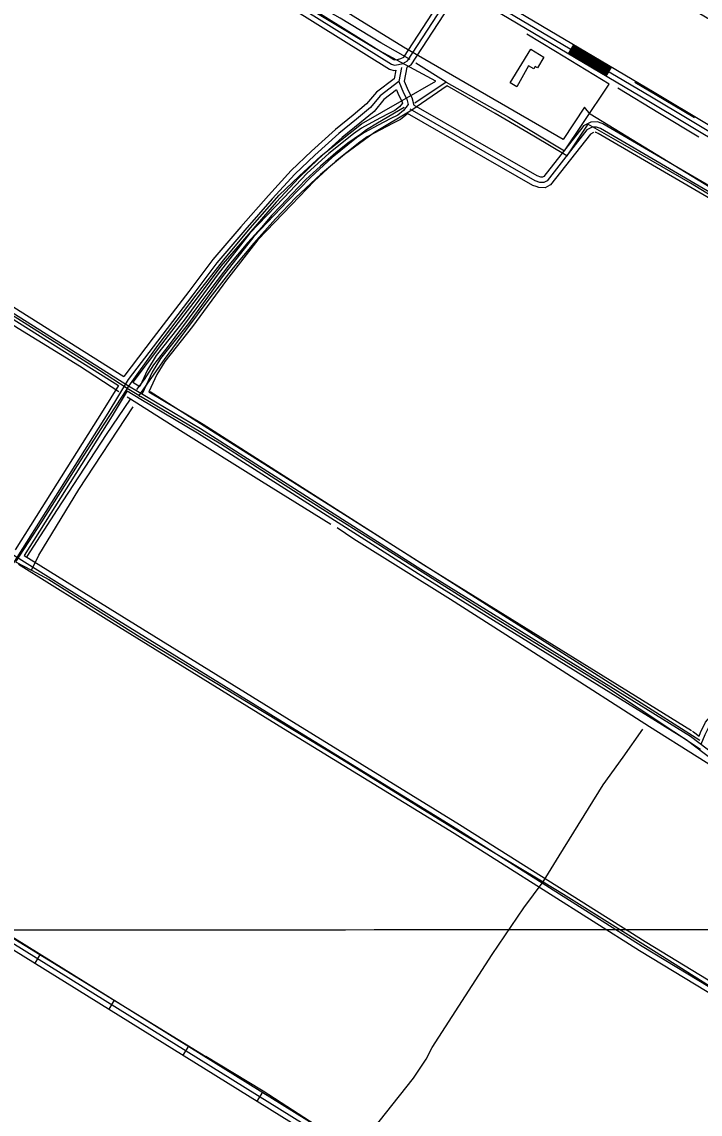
# Model space of a CAD drawing. Extents: x 3297772 to 3335630, y 634068 to 659439.
# Drawn here: x 3302509 to 3304455, y 648010 to 651144 of the extents above; entities that cross this region are included whole.
import ezdxf

# ---------------------------------------------------------------- set-up
doc = ezdxf.new("R2010")
doc.units = 0
for name, color, linetype in [('V-BLDG-OTLN', 7, 'Continuous'), ('V-DTCH-CNTR', 7, 'Continuous'), ('V-GRID-MAJR', 7, 'Continuous'), ('V-ROAD-CNTR', 7, 'Continuous'), ('V-SITE-OTLN', 7, 'Continuous'), ('V-TOPO-SHOR', 7, 'Continuous')]:
    doc.layers.add(name, color=color, linetype=linetype)

msp = doc.modelspace()

# ---------------------------------------------------------------- linework, layer by layer
at = {"layer": 'V-BLDG-OTLN'}
msp.add_lwpolyline([(3304006.2660000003, 651043.0160000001), (3303988.325, 651012.292), (3303981.9050000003, 651016.201), (3303978.151, 651010.035), (3303962.7970000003, 651018.362), (3303929.173, 650957.551), (3303910.319, 650969.0260000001), (3303969.117, 651065.626)], close=True, dxfattribs=at)
at = {"layer": 'V-DTCH-CNTR'}
msp.add_line((3302844.6550000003, 650071.8690000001), (3302849.5270000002, 650069.1), dxfattribs=at)
for points in [[(3302811.696, 650092.803), (3302900.223, 650216.822), (3303009.1520000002, 650359.922), (3303088.2600000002, 650461.072), (3303163.592, 650552.159), (3303247.2260000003, 650646.834), (3303304.732, 650701.36), (3303367.786, 650759.505), (3303483.5470000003, 650852.015), (3303599.965, 650918.8), (3303696.973, 650973.84), (3303522.4960000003, 651068.395), (3303301.561, 651201.08), (3303078.782, 651332.867), (3302956.441, 651405.762), (3302796.117, 651501.09), (3302625.2260000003, 651604.975), (3302414.159, 651732.6), (3302208.765, 651857.78), (3302024.343, 651968.0480000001), (3301886.619, 652051.689)], [(3304592.3170000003, 650580.366), (3304427.091, 650681.255), (3304232.586, 650793.465), (3304133.0470000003, 650850.512), (3304072.42, 650760.193), (3303977.465, 650816.273), (3303866.988, 650881.699), (3303729.098, 650961.182), (3303627.339, 650890.573), (3303521.062, 650827.359), (3303434.989, 650763.939), (3303365.514, 650706.779), (3303295.028, 650640.4450000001), (3303236.539, 650579.498), (3303174.282, 650509.405), (3303115.6890000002, 650438.356), (3303048.681, 650352.698), (3302978.8310000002, 650258.8), (3302917.363, 650175.839), (3302844.6550000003, 650071.8690000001), (3302811.696, 650092.803), (3302731.488, 650143.7490000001), (3302479.599, 650303.3910000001), (3302300.642, 650419.551)], [(3302811.696, 650092.803), (3302743.86, 649990.127), (3302668.115, 649871.879), (3302565.531, 649710.059), (3302491.366, 649594.924), (3302536.353, 649570.956), (3302586.34, 649544.324), (3302847.753, 649380.175), (3303121.647, 649213.601), (3303414.224, 649036.752), (3303773.685, 648814.169), (3304004.204, 648676.468), (3304063.159, 648641.248), (3304320.683, 648479.778), (3304670.7800000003, 648258.817), (3304871.501, 648131.769), (3304962.293, 648073.571), (3304964.0700000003, 648072.433), (3304968.744, 648069.437), (3304992.7770000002, 648053.708)], [(3304455.464, 649056.3470000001), (3304379.758, 649107.101), (3304180.649, 649238.814), (3303863.236, 649435.33), (3303574.634, 649618.382), (3303328.808, 649773.045), (3303079.89, 649932.412), (3302849.5270000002, 650069.1)], [(3302536.353, 649570.956), (3302557.9020000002, 649614.032), (3302672.262, 649802.3520000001), (3302828.338, 650040.081)], [(3304004.204, 648676.468), (3304049.987, 648751.162), (3304177.057, 648955.008), (3304233.805, 649034.321), (3304290.559, 649114.414)], [(3303454.146, 647883.888), (3303462.041, 647897.118), (3303494.3310000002, 647938.309), (3303632.15, 648113.184), (3303668.432, 648167.632), (3303685.832, 648201.109), (3303743.426, 648290.571), (3303858.613, 648468.715), (3303949.295, 648601.708), (3304004.204, 648676.468)]]:
    msp.add_lwpolyline(points, dxfattribs=at)
at = {"layer": 'V-GRID-MAJR'}
msp.add_spline([(3301875.511, 648538.54), (3307136.054, 648541.983), (3312396.597, 648546.191), (3317657.139, 648551.165), (3322917.681, 648556.903), (3328178.222, 648563.407), (3333438.761, 648570.676), (3333438.762, 648570.676)], degree=3, dxfattribs=at)
at = {"layer": 'V-ROAD-CNTR'}
for p, q in [((3304077.4978076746, 651052.457868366), (3304092.7807771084, 651078.2738167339)), ((3304185.0635925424, 650988.781995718), (3304200.3455619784, 651014.5979440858)), ((3302561.9908386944, 648468.8760355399), (3302546.16287035, 648443.3920865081)), ((3302774.3594139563, 648336.9682993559), (3302758.530445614, 648311.4843503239)), ((3302986.7269892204, 648205.0605631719), (3302970.898020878, 648179.5766141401)), ((3303199.095564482, 648073.152826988), (3303183.26659614, 648047.6688779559))]:
    msp.add_line(p, q, dxfattribs=at)
for points in [[(3305863.407235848, 650067.86283756), (3305805.479351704, 650075.9468213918), (3305774.5064136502, 650084.8708035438), (3305421.910118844, 650284.088405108), (3304323.072316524, 650941.9460893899), (3303247.6624673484, 651578.56481615), (3303141.285680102, 651641.857689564)], [(3303240.0074826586, 651565.665841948), (3304315.39933187, 650929.0571151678), (3305414.3671339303, 650271.121431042), (3305768.6614253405, 650070.9448313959), (3305802.3503579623, 650061.2378508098), (3305861.334239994, 650053.006867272)], [(3302939.3630839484, 651398.5371762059), (3303563.7458351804, 651008.8889555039), (3303576.3348100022, 651005.2829627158), (3303581.538799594, 651005.767961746)], [(3302947.304068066, 651411.2621507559), (3303569.9008228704, 651022.7289278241), (3303577.752807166, 651020.479932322), (3303589.574783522, 651021.58093012), (3303602.358757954, 651025.0929230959), (3303615.204732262, 651032.1329090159), (3303759.0054446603, 651253.613466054)], [(3302955.245052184, 651423.9871253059), (3303576.0558105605, 651036.5689001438), (3303579.17080433, 651035.6769019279), (3303586.8717889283, 651036.3939004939), (3303596.69076929, 651039.091895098), (3303604.6817533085, 651043.4708863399), (3303740.1704823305, 651252.149468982)], [(3303613.648735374, 651014.174944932), (3303625.727711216, 651020.794931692), (3303766.008430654, 651236.853499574)], [(3305859.26124414, 650038.1508969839), (3305799.22136422, 650046.5288802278), (3305762.8164370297, 650057.0188592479), (3305406.8241490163, 650258.154456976), (3304307.7263472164, 650916.168140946), (3303766.008430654, 651236.853499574)], [(3304186.592589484, 650991.362990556), (3304079.027804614, 651055.0388632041)], [(3304188.1205864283, 650993.943985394), (3304080.5558015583, 651057.619858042)], [(3304189.6495833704, 650996.5259802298), (3304082.0847985, 651060.2018528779)], [(3304191.177580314, 650999.1069750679), (3304083.612795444, 651062.7828477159)], [(3304192.705577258, 651001.688969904), (3304085.140792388, 651065.364842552)], [(3304194.2335742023, 651004.2709647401), (3304086.6687893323, 651067.9468373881)], [(3304195.761571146, 651006.851959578), (3304088.196786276, 651070.527832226)], [(3304197.290568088, 651009.4339544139), (3304089.7257832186, 651073.1098270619)], [(3304198.818565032, 651012.0149492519), (3304091.253780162, 651075.6908218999)], [(3303598.172766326, 651013.0469471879), (3303590.6017814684, 650972.8470275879), (3303603.5397555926, 650940.83609161), (3303613.333736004, 650922.120129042), (3303617.379727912, 650907.708157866), (3303603.5917554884, 650890.320192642), (3303587.333788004, 650877.044219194), (3303565.243832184, 650865.8012416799), (3303530.8079010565, 650847.7802777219), (3303491.76097915, 650827.0273192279), (3303469.5030236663, 650811.24635079), (3303399.494163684, 650754.9004634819), (3303338.4192858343, 650699.09657509), (3303271.554419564, 650629.4547143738), (3303174.904612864, 650528.6499159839), (3303083.8327950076, 650412.3271486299), (3302986.7789891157, 650278.8874155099), (3302906.869148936, 650178.895615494), (3302882.785197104, 650139.271694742), (3302854.615253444, 650076.8728195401)], [(3303581.538799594, 651005.767961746), (3303576.928808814, 650981.2950106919)], [(3303613.648735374, 651014.174944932), (3303606.156750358, 650974.392024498), (3303617.17072833, 650947.1390790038), (3303627.351707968, 650927.6851179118), (3303633.693695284, 650905.0971630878)], [(3303590.6017814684, 650972.8470275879), (3303536.933888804, 650932.04610919), (3303508.8359450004, 650898.2681767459), (3303468.882024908, 650865.279242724), (3303418.374125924, 650823.9073254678), (3303349.7292632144, 650761.9164494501), (3303292.540377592, 650707.192558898), (3303227.45650776, 650636.57670013), (3303148.750665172, 650546.4328804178), (3303068.2138262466, 650453.10706707), (3302999.8669629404, 650361.3922504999), (3302898.013166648, 650228.618516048), (3302813.763335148, 650118.090737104), (3302755.3234520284, 650022.0239292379), (3302426.835109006, 649501.082971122), (3301988.435985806, 648806.2763607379)], [(3303576.928808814, 650981.2950106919), (3303526.4949096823, 650942.9530873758), (3303498.201966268, 650908.940155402), (3303459.3540439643, 650876.864219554), (3303408.589145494, 650835.2823027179), (3303339.515283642, 650772.903427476), (3303281.829399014, 650717.704537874), (3303216.2895300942, 650646.593680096), (3303137.422687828, 650556.2658607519), (3303056.50684966, 650462.5010482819), (3302987.90198687, 650370.4392324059), (3302886.09719048, 650237.7304978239), (3302801.510359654, 650126.760719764)], [(3303584.051794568, 650949.025075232), (3303547.372867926, 650921.1391310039), (3303519.469923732, 650887.5961980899), (3303478.4100058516, 650853.6942658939), (3303428.1591063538, 650812.532348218), (3303359.9432427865, 650750.9294714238), (3303303.25135617, 650696.6805799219), (3303238.623485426, 650626.5597201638), (3303160.0786425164, 650536.5999000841), (3303079.920802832, 650443.7130858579), (3303011.8319390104, 650352.345268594), (3302909.929142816, 650219.506534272), (3302827.0593085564, 650110.789751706)], [(3303584.051794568, 650949.025075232), (3303589.908782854, 650934.5331042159), (3303599.31576404, 650916.555140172), (3303600.867760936, 650911.0271512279), (3303592.846776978, 650900.912171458), (3303579.0938044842, 650889.68119392), (3303558.3638459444, 650879.13121502), (3303523.81091505, 650861.0482511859), (3303483.87099493, 650839.8202936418), (3303460.454041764, 650823.2183268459), (3303389.7231832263, 650766.2914406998), (3303327.939306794, 650709.8395536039), (3303260.730441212, 650639.839693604), (3303163.5576355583, 650538.488896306), (3303071.8578189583, 650421.365130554), (3302974.849012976, 650287.9853973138), (3302894.551173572, 650187.508598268), (3302869.491223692, 650146.2796807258), (3302847.8632669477, 650098.3717765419)], [(3304458.040046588, 649071.3648305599), (3304469.5390235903, 649099.5767741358), (3304482.771997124, 649126.5287202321), (3304508.06394654, 649155.3406626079), (3305206.804549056, 650336.6962998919), (3305203.6585553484, 650343.3142866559), (3305197.424567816, 650353.4032664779), (3304701.921558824, 650655.150662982), (3304677.994606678, 650654.707663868), (3304666.289630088, 650647.3106786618), (3304657.529647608, 650637.322698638), (3304616.231730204, 650602.0417691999), (3304603.1367563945, 650594.8707835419), (3304596.9827687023, 650593.8747855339), (3304588.047786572, 650593.33178662), (3304169.1876242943, 650837.9172974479), (3304157.511647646, 650842.614288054), (3304145.178672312, 650841.8822895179), (3304130.076702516, 650834.29630469), (3304015.9929306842, 650688.4475963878), (3304006.510949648, 650683.484606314), (3303994.6659733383, 650683.6436059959), (3303981.219000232, 650688.6865959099), (3303622.5427175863, 650894.198184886)], [(3303998.39996587, 650698.595576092), (3303997.482967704, 650698.6075760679), (3303987.622987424, 650702.3055686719), (3303633.693695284, 650905.0971630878)], [(3303615.363731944, 650881.0242112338), (3303614.3367339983, 650879.728213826), (3303595.5737715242, 650864.407244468), (3303572.123818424, 650852.4712683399), (3303537.804887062, 650834.5123042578), (3303499.65096337, 650814.2343448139), (3303478.552005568, 650799.2743747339), (3303409.2651441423, 650743.509486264), (3303348.899264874, 650688.353596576), (3303282.378397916, 650619.0697351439), (3303186.25159017, 650518.810935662), (3303095.8077710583, 650403.2891667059), (3302998.708965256, 650269.7894337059), (3302919.1871243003, 650170.28263272), (3302896.079170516, 650132.2637087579), (3302873.791215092, 650082.8948074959)], [(3303984.17499432, 650671.5576301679), (3303974.8150130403, 650675.067623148), (3303615.363731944, 650881.0242112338)], [(3304118.312726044, 650843.6032860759), (3304006.170950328, 650700.237572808), (3304002.916956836, 650698.5345762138), (3304000.1349624, 650698.5715761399)], [(3304171.23962019, 650853.260266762), (3304159.9846427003, 650857.7872577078), (3304141.2056802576, 650856.6732599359), (3304120.3357219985, 650846.1892809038), (3304118.312726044, 650843.6032860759)], [(3304594.3737739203, 650608.743755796), (3304591.6807793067, 650608.5797561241), (3304175.803611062, 650851.424270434), (3304171.23962019, 650853.260266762)], [(3304148.5636655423, 650826.79631969), (3304139.817683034, 650822.403328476), (3304025.8149110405, 650676.6576199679), (3304023.667915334, 650675.533622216)], [(3304594.0887744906, 650578.67181594), (3304584.4147938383, 650578.083817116), (3304162.571637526, 650824.410324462), (3304155.038652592, 650827.4413184), (3304153.235656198, 650827.334318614)], [(3301879.946202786, 650707.2885587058), (3302801.510359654, 650126.760719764)], [(3301863.956234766, 650681.904609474), (3302785.8953908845, 650101.1417710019)], [(3301871.951218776, 650694.59658409), (3302815.479331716, 650100.2337728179), (3303021.2029202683, 649977.4320184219), (3303653.886654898, 649573.9128254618), (3304427.3021080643, 649094.6387840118), (3304523.1259164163, 649022.083929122)], [(3304023.667915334, 650675.533622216), (3304010.10494246, 650668.4346364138), (3303991.848978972, 650668.6796359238), (3303984.17499432, 650671.5576301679)], [(3302801.356359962, 650126.55772017), (3302801.35735996, 650126.5587201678)], [(3302827.0593085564, 650110.789751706), (3302847.8632669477, 650098.3717765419)], [(3302785.8953908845, 650101.1417710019), (3302742.5714775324, 650029.92291344), (3302489.9749827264, 649629.336714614)], [(3302811.335340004, 650085.2388028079), (3302768.075426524, 650014.1249450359), (3302515.4469317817, 649613.4867463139)], [(3302811.335340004, 650085.2388028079), (3302850.681261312, 650061.751849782)], [(3302873.791215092, 650082.8948074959), (3303029.08190451, 649990.1979928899), (3303661.8706389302, 649586.6118000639), (3304430.101102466, 649110.550752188)], [(3302850.681261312, 650061.751849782), (3303013.323936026, 649964.6660439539), (3303645.902670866, 649561.2138508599), (3304414.80413306, 649084.737803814)], [(3301901.4901596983, 649975.120023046), (3302281.2954000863, 649741.526490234), (3302774.37241393, 649434.6951038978), (3303267.92642682, 649129.38471452), (3303756.978448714, 648829.0293152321), (3304288.775385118, 648492.553988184), (3304672.2726181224, 648259.6604539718), (3304938.7100852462, 648089.4797943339), (3304990.561981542, 648071.7938297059)], [(3304451.5220596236, 649095.113783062), (3304455.8450509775, 649105.720761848), (3304470.185022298, 649134.927703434), (3304495.866970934, 649164.1826449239), (3304881.0712005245, 649815.444342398)], [(3302515.444931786, 649613.4867463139), (3302782.280398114, 649447.4410784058), (3303275.797411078, 649142.153688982), (3303764.9134328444, 648841.758289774), (3304296.6793693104, 648505.3029626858), (3304680.20360226, 648272.3934285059), (3304945.262072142, 648103.0937671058), (3304995.4039718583, 648085.990801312)], [(3302499.44296379, 649588.110797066), (3302766.4644297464, 649421.9491293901), (3303260.0554425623, 649116.615740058), (3303749.0434645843, 648816.30034069), (3304280.8714009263, 648479.8050136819), (3304664.3416339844, 648246.9274794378), (3304932.1580983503, 648075.8658215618), (3304985.719991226, 648057.5968580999)], [(3304432.6090974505, 649108.995755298), (3304435.798091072, 649107.01975925), (3304451.5220596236, 649095.1147830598)], [(3304414.80413306, 649084.737803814), (3304418.8061250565, 649082.257808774), (3304490.577981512, 649027.9139174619)], [(3301873.013216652, 648875.824221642), (3302183.906594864, 648686.0566011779), (3303381.592199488, 647942.1410890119), (3304046.4778697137, 647520.8249316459), (3304139.753683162, 647463.4670463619), (3304177.4886076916, 647439.3470946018), (3304212.928536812, 647409.894153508), (3304250.2574621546, 647380.4762123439), (3304296.6123694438, 647339.8862935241)], [(3302008.8339450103, 648810.493352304), (3302191.7715791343, 648698.8295756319), (3303389.5641835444, 647954.8470635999), (3304054.420853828, 647533.5499061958), (3304147.722667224, 647476.1760209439), (3304186.3555899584, 647451.4820703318), (3304222.366517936, 647421.5551301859), (3304259.846442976, 647392.017189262), (3304306.49434968, 647351.171270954)], [(3301992.537977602, 648785.2944027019), (3302176.041610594, 648673.283626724), (3303373.6202154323, 647929.435114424), (3303434.7630931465, 647890.6901919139)]]:
    msp.add_lwpolyline(points, dxfattribs=at)
at = {"layer": 'V-SITE-OTLN'}
msp.add_lwpolyline([(3303950.163, 651626.378), (3303880.4220000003, 651514.584), (3303924.555, 651482.211), (3304778.29, 650976.829), (3304629.259, 650732.203), (3304604.145, 650691.2980000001), (3304628.559, 650663.609), (3304586.815, 650606.409), (3304139.58, 650879.888), (3304123.313, 650899.265), (3304061.998, 650806.591), (3303603.705, 651071.954), (3303314.656, 651250.517), (3303395.849, 651408.846), (3303410.566, 651453.519), (3303512.364, 651748.838), (3303523.563, 651770.676), (3303627.716, 651758.638), (3303881.399, 652148.4500000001), (3304151.465, 651992.028)], close=True, dxfattribs=at)
at = {"layer": 'V-TOPO-SHOR'}
for p, q in [((3303726.231, 650971.506), (3303639.52, 651025.665)), ((3303726.231, 650971.506), (3303636.512, 650910.877)), ((3302024.3549576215, 648797.7403067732), (3303037.005, 648175.998))]:
    msp.add_line(p, q, dxfattribs=at)
for points in [[(3303623.1010000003, 651036.855), (3303539.08, 651084.557), (3303422.221, 651154.642), (3303258.754, 651248.164), (3303150.077, 651309.897), (3303009.48, 651394), (3302881.664, 651470.626), (3302783.97, 651528.572), (3302700.017, 651582.703), (3302594.985, 651641.642), (3302480.322, 651710.969), (3302325.1410000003, 651806.2440000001), (3302207.933, 651878.3520000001), (3302067.4960000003, 651960.0650000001), (3301943.889, 652034.993), (3301883.629, 652070.696)], [(3303726.231, 650971.506), (3303905.236, 650870.476), (3304065.918, 650774.226), (3304118.156, 650852.689), (3304193.713, 650965.818), (3304040.3510000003, 651059.238), (3303957.268, 651108.769)], [(3304438.894, 650868.706), (3304351.247, 650921.039), (3304267.247, 650970.578)], [(3304451.19, 650813.468), (3304337.987, 650881.676), (3304218.4, 650954.542)], [(3303606.072, 650898.329), (3303529.383, 650854.1020000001), (3303497.948, 650834.214), (3303480.366, 650821.535), (3303444.284, 650796.183), (3303410.021, 650768.975), (3303365.5330000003, 650729.932), (3303323.809, 650691.778), (3303283.883, 650649.933), (3303252.309, 650616.268), (3303225.392, 650588.986), (3303197.492, 650555.285), (3303157.5500000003, 650511.603), (3303102.686, 650446.0260000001), (3303054.272, 650382.22), (3303007.721, 650321.153), (3302928.5470000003, 650213.572), (3302886.673, 650160.723), (3302859.599, 650117.828), (3302838.183, 650089.571)], [(3302787.593, 650082.7390000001), (3302674.4450000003, 650156.459), (3302498.27, 650264.809), (3302340.372, 650363.784), (3302308.863, 650383.179)], [(3304454.137, 649082.06), (3304264.4960000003, 649202.818), (3304028.823, 649352.713), (3303736.362, 649538.115), (3303377.014, 649766.116), (3303063.549, 649964.148), (3302877.603, 650082.577)], [(3302524.173, 649610.452), (3302610.961, 649745.034), (3302752.165, 649960.506), (3302820.984, 650061.487)], [(3303395.321, 649702.387), (3303196.919, 649825.515), (3302964.287, 649970.734), (3302820.984, 650061.487), (3302811.024, 650067.795)], [(3305030.649, 648667.846), (3304875.056, 648767.2660000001), (3304583.298, 648949.577), (3304309.44, 649121.617), (3304034.823, 649297.569), (3303738.4220000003, 649486.939), (3303461.4450000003, 649659.782), (3303414.001, 649692.1140000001)], [(3303457.9080000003, 647911.6240000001), (3303386.332, 647956.606), (3303201.183, 648075.742), (3303037.005, 648175.998)]]:
    msp.add_lwpolyline(points, dxfattribs=at)

doc.saveas('drawing.dxf')
